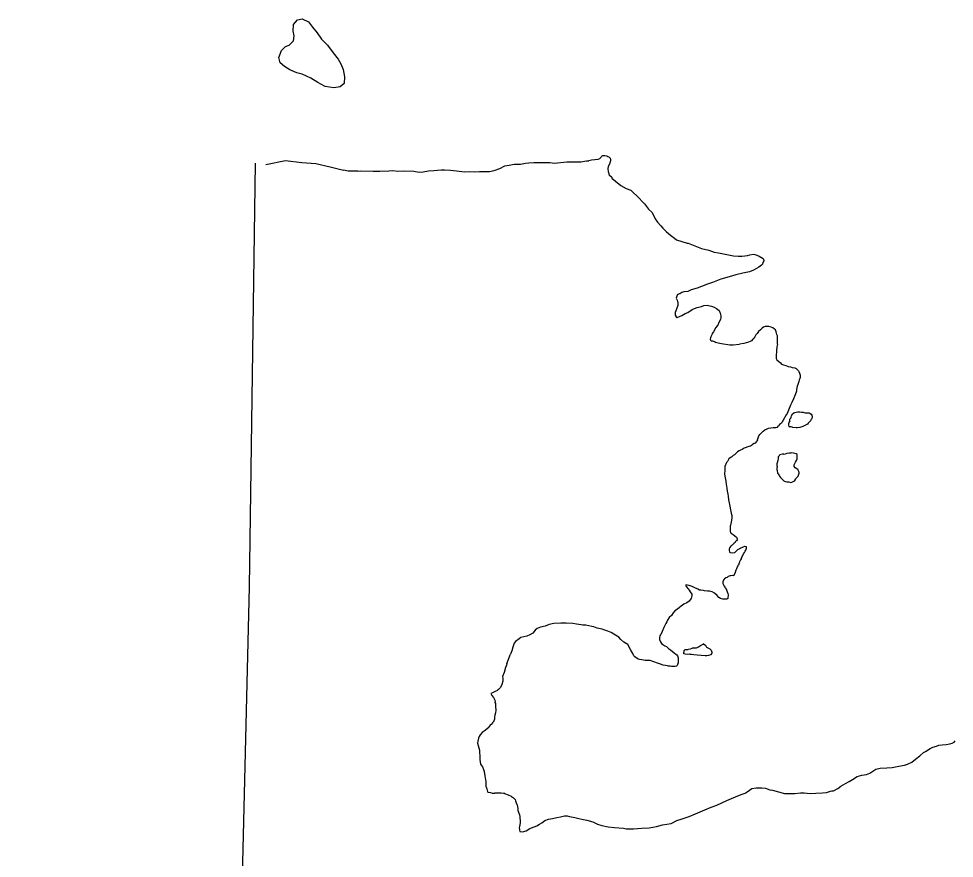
# Model space of a CAD drawing. Extents: x -83719 to 153526, y -11835 to 11446.
# Drawn here: x -4830.8 to -4719.1, y -30.4 to 69.8 of the extents above; entities that cross this region are included whole.
import ezdxf

# ---------------------------------------------------------------- set-up
doc = ezdxf.new("R2010")
doc.units = 0
doc.layers.add('Level 2', color=7, linetype='Continuous')
doc.layers.add('Level 9', color=7, linetype='Continuous')

msp = doc.modelspace()

# ---------------------------------------------------------------- linework, layer by layer
at = {"layer": 'Level 2'}
msp.add_lwpolyline([(-4830.8, -427.26), (-4782.72, -427.08), (-4782.48, -422.71), (-4782.05, -263.98), (-4805.24, -263.39), (-4804.95, -175.8), (-4805.45, -88.55), (-4803.24, 1.99), (-4802.54, 52.52)], dxfattribs=at)
at = {"layer": 'Level 9'}
for points in [[(-4793.94, 66.61), (-4793.27, 65.68), (-4792.66, 64.95), (-4792.36, 64.39), (-4792.06, 63.72), (-4791.92, 62.82), (-4791.95, 62.02), (-4792.44, 61.65), (-4793.18, 61.51), (-4794.21, 61.67), (-4795.11, 62.14), (-4795.95, 62.66), (-4796.95, 63.13), (-4797.62, 63.32), (-4798.42, 63.68), (-4799.09, 64.08), (-4799.59, 64.51), (-4799.76, 65.14), (-4799.43, 65.98), (-4798.97, 66.45), (-4798.5, 66.62), (-4798.01, 67.12), (-4797.94, 67.72), (-4798.05, 68.29), (-4797.99, 69.06), (-4797.52, 69.63), (-4796.96, 69.77), (-4796.22, 69.4), (-4795.75, 68.77), (-4795.18, 68.07), (-4794.64, 67.34)], [(-4794.64, 67.34), (-4793.94, 66.61)], [(-4801.32, 52.39), (-4798.95, 52.84), (-4796.99, 52.61), (-4795.32, 52.49), (-4793.62, 52.1), (-4792.05, 51.71)], [(-4790.34, 51.58), (-4790.04, 51.61), (-4788.48, 51.56), (-4787.71, 51.57), (-4786.61, 51.62), (-4786.15, 51.65), (-4785.55, 51.59), (-4784.71, 51.6), (-4783.65, 51.58), (-4783.01, 51.45), (-4782.51, 51.49), (-4781.88, 51.63), (-4781.25, 51.67), (-4780.38, 51.75), (-4779.98, 51.75), (-4779.25, 51.69), (-4778.55, 51.6), (-4777.58, 51.51), (-4776.95, 51.55), (-4776.42, 51.49), (-4775.79, 51.53), (-4775.25, 51.53), (-4774.62, 51.54), (-4774.05, 51.64), (-4773.36, 51.89), (-4772.76, 52.23), (-4772.26, 52.3), (-4771.66, 52.4), (-4770.9, 52.41), (-4770.3, 52.52), (-4769.9, 52.56), (-4769.33, 52.59), (-4768.57, 52.6), (-4767.4, 52.61), (-4766.84, 52.55), (-4765.37, 52.67), (-4764.67, 52.68), (-4763.71, 52.69), (-4763.04, 52.79), (-4762.75, 52.82)], [(-4761.28, 53.24), (-4761.47, 53.03), (-4761.69, 52.98), (-4762.04, 52.93), (-4762.42, 52.88), (-4762.75, 52.82)], [(-4761.28, 53.24), (-4761.24, 53.32), (-4761.17, 53.39), (-4761.06, 53.44), (-4760.84, 53.44), (-4760.6, 53.41), (-4760.49, 53.34), (-4760.36, 53.28), (-4760.21, 53.12)], [(-4760.21, 53.12), (-4760.18, 52.92), (-4760.18, 52.79), (-4760.27, 52.42), (-4760.44, 52.12), (-4760.5, 51.85), (-4760.43, 51.55), (-4760.33, 51.15), (-4760.02, 50.85), (-4759.99, 50.75), (-4759.55, 50.39), (-4758.91, 49.86), (-4758.31, 49.5), (-4757.74, 49.31), (-4757.41, 49.01), (-4757, 48.62), (-4756.09, 47.69), (-4755.62, 47.06), (-4755.18, 46.66), (-4754.84, 45.9), (-4754.54, 45.5), (-4754.17, 45.07), (-4753.9, 44.78), (-4753.46, 44.35), (-4753.02, 43.92), (-4752.52, 43.59), (-4752.29, 43.39), (-4751.02, 43), (-4750.88, 42.97), (-4749.91, 42.58), (-4749.31, 42.35), (-4748.44, 42.16), (-4747.77, 41.93), (-4747.27, 41.84), (-4746.27, 41.65), (-4745.5, 41.46), (-4744.87, 41.43), (-4744.47, 41.43), (-4744.11, 41.47), (-4743.81, 41.51), (-4743.54, 41.58), (-4743.11, 41.68), (-4742.94, 41.65), (-4742.71, 41.55), (-4742.41, 41.42), (-4741.94, 41.16), (-4741.9, 41.09), (-4741.87, 40.89), (-4741.97, 40.66), (-4742.03, 40.49), (-4742.13, 40.36), (-4742.46, 40.12), (-4742.72, 39.98)], [(-4790.34, 51.58), (-4790.8, 51.57), (-4791.46, 51.59), (-4792.05, 51.71)], [(-4742.72, 39.98), (-4743.09, 39.78), (-4743.59, 39.57), (-4744.35, 39.4), (-4745.22, 39.22), (-4746.01, 38.95), (-4747.01, 38.7), (-4748, 38.29), (-4748.57, 38.09), (-4749.3, 37.81), (-4749.83, 37.61), (-4750.53, 37.4), (-4750.92, 37.23), (-4751.39, 37.16), (-4751.66, 37.09), (-4751.89, 36.95), (-4751.95, 36.92), (-4752.19, 36.82), (-4752.15, 36.82), (-4752.22, 36.78), (-4752.31, 36.41), (-4752.21, 36.18), (-4752.18, 36.02), (-4752.14, 35.95), (-4752.14, 35.68), (-4752.14, 35.55), (-4752.37, 34.91), (-4752.46, 34.71), (-4752.46, 34.68), (-4752.46, 34.41), (-4752.32, 34.18), (-4752.22, 34.11), (-4751.93, 34.22), (-4751.63, 34.35), (-4751.26, 34.59), (-4750.93, 34.73), (-4750.4, 35.07), (-4750.14, 35.17), (-4749.8, 35.31), (-4749.31, 35.44), (-4749.01, 35.55), (-4748.64, 35.58), (-4748.31, 35.52), (-4748.11, 35.46), (-4747.77, 35.36), (-4747.51, 35.2), (-4747.2, 34.96), (-4747.07, 34.63), (-4747, 34.3), (-4746.99, 34.13), (-4747.03, 33.87), (-4747.22, 33.53), (-4747.35, 33.19), (-4747.58, 32.93), (-4747.88, 32.42), (-4748.04, 32.19), (-4748.07, 32.05), (-4748.2, 31.82), (-4748.24, 31.68), (-4748.27, 31.52), (-4748.27, 31.55), (-4748.23, 31.42), (-4748.13, 31.35), (-4747.97, 31.32), (-4747.76, 31.25), (-4747.63, 31.16), (-4747.3, 31.09), (-4746.93, 31), (-4745.93, 30.87), (-4745.53, 30.84), (-4744.76, 30.95)], [(-4740.23, 30.93), (-4740.21, 31.13), (-4740.21, 31.34), (-4740.21, 31.66), (-4740.23, 31.91), (-4740.31, 32.09), (-4740.4, 32.4), (-4740.48, 32.64), (-4740.59, 32.74), (-4740.78, 32.89), (-4740.98, 32.95), (-4741.28, 33.04), (-4741.45, 33.05), (-4741.7, 33.03), (-4741.89, 32.95), (-4742.07, 32.83), (-4742.25, 32.66), (-4742.51, 32.43), (-4742.67, 32.21), (-4742.8, 32.04), (-4742.94, 31.8), (-4743.04, 31.66), (-4743.18, 31.54), (-4743.33, 31.34), (-4743.49, 31.24), (-4743.7, 31.16), (-4743.97, 31.08), (-4744.23, 31.03), (-4744.76, 30.95)], [(-4740.23, 30.93), (-4740.3, 30.63), (-4740.36, 30.16), (-4740.39, 29.46), (-4740.38, 29.23), (-4740.31, 29.06), (-4739.88, 28.7), (-4739.74, 28.53), (-4739.51, 28.47), (-4739.24, 28.4), (-4739.04, 28.31), (-4738.94, 28.27), (-4738.67, 28.21), (-4738.47, 28.15), (-4738.17, 28.12), (-4738.01, 28.02), (-4737.84, 27.89)], [(-4737.53, 27.25), (-4737.53, 26.95), (-4737.66, 26.62), (-4737.69, 26.48), (-4737.82, 26.12), (-4737.88, 25.92), (-4737.95, 25.51), (-4737.98, 25.31), (-4738.11, 24.88), (-4738.3, 24.41), (-4738.53, 23.97), (-4738.69, 23.67), (-4738.82, 23.27), (-4739.08, 22.67), (-4739.18, 22.5), (-4739.57, 21.86), (-4739.64, 21.73), (-4739.77, 21.52), (-4739.97, 21.36), (-4740.1, 21.18)], [(-4737.84, 27.89), (-4737.74, 27.76), (-4737.69, 27.66), (-4737.6, 27.47), (-4737.53, 27.25)], [(-4738.77, 21.77), (-4738.74, 21.97), (-4738.64, 22.1), (-4738.61, 22.24), (-4738.55, 22.37), (-4738.51, 22.44), (-4738.48, 22.57), (-4738.28, 22.74), (-4738.15, 22.78), (-4737.99, 22.81), (-4737.79, 22.85), (-4737.75, 22.85), (-4737.55, 22.85), (-4737.35, 22.82), (-4737.15, 22.82), (-4737.09, 22.79)], [(-4737.09, 22.79), (-4736.92, 22.75), (-4736.67, 22.76), (-4736.46, 22.74), (-4736.36, 22.69), (-4736.2, 22.57), (-4736.14, 22.47), (-4736.1, 22.36), (-4736.08, 22.2)], [(-4738.77, 21.77), (-4738.83, 21.66), (-4738.86, 21.54), (-4738.92, 21.42), (-4738.91, 21.26), (-4738.87, 21.13), (-4738.75, 21.08)], [(-4736.56, 21.51), (-4736.66, 21.4), (-4736.81, 21.29), (-4736.97, 21.22), (-4737.19, 21.13), (-4737.33, 21.07), (-4737.58, 20.98), (-4737.87, 20.94), (-4738, 20.94)], [(-4736.18, 21.99), (-4736.23, 21.92), (-4736.29, 21.8), (-4736.43, 21.64), (-4736.56, 21.51)], [(-4736.08, 22.2), (-4736.15, 22.1), (-4736.18, 21.99)], [(-4742.61, 19.53), (-4742.52, 19.77), (-4742.44, 19.98), (-4742.32, 20.17), (-4742.14, 20.34), (-4741.94, 20.55), (-4741.74, 20.7), (-4741.48, 20.85), (-4741.31, 20.9), (-4741.03, 20.96), (-4740.73, 20.99), (-4740.41, 20.99), (-4740.22, 21.04), (-4740.1, 21.18)], [(-4738, 20.94), (-4738.4, 21), (-4738.47, 21.04), (-4738.6, 21.07), (-4738.7, 21.07), (-4738.75, 21.08)], [(-4742.61, 19.53), (-4742.62, 19.53), (-4742.68, 19.39), (-4742.75, 19.32), (-4742.91, 19.12), (-4743.01, 19.09), (-4743.21, 18.95), (-4743.34, 18.85), (-4743.47, 18.78), (-4743.67, 18.71), (-4744.2, 18.51), (-4744.44, 18.37), (-4744.63, 18.27), (-4744.8, 18.2), (-4745, 18.07), (-4745.1, 18), (-4745.36, 17.73), (-4745.53, 17.66), (-4745.69, 17.49), (-4745.76, 17.46), (-4746.02, 17.25), (-4746.19, 16.92), (-4746.32, 16.82), (-4746.51, 16.35), (-4746.51, 15.91), (-4746.57, 15.41), (-4746.47, 14.98)], [(-4739.47, 17.79), (-4739.27, 17.85), (-4739.07, 17.94), (-4738.84, 17.98), (-4738.6, 17.96)], [(-4739.47, 14.62), (-4739.3, 14.55), (-4739.13, 14.52), (-4738.87, 14.49), (-4738.67, 14.43), (-4738.53, 14.46), (-4738.27, 14.6), (-4738.17, 14.66), (-4738.04, 14.87), (-4738, 14.93), (-4737.77, 15.17), (-4737.68, 15.44), (-4737.64, 15.54), (-4737.65, 15.67), (-4737.71, 15.84), (-4737.75, 15.9), (-4737.78, 15.97), (-4737.92, 16.07), (-4738.12, 16.17), (-4738.25, 16.33), (-4738.25, 16.37), (-4738.22, 16.53), (-4738.19, 16.63), (-4738.09, 16.84), (-4737.96, 17.04), (-4737.9, 17.27), (-4737.9, 17.44), (-4737.9, 17.74), (-4737.9, 17.77), (-4738, 17.84), (-4738.3, 17.93), (-4738.6, 17.96)], [(-4739.47, 17.79), (-4739.63, 17.79), (-4739.97, 17.72), (-4739.96, 17.68), (-4740.13, 17.48), (-4740.16, 17.41), (-4740.16, 17.31), (-4740.19, 17.05), (-4740.26, 16.78), (-4740.29, 16.65), (-4740.29, 16.45), (-4740.28, 16.35), (-4740.32, 16.14), (-4740.31, 15.98), (-4740.28, 15.88), (-4740.21, 15.55), (-4740.14, 15.45), (-4740.04, 15.28), (-4740.04, 15.25), (-4739.97, 15.18)], [(-4746.47, 14.98), (-4746.39, 14.6), (-4746.34, 14.24), (-4746.27, 13.77), (-4746.22, 13.39), (-4746.15, 13.05)], [(-4739.97, 15.18), (-4739.86, 15.04), (-4739.76, 14.92), (-4739.65, 14.77), (-4739.47, 14.62)], [(-4746.15, 13.05), (-4746.11, 12.78), (-4746.07, 12.38)], [(-4746.07, 12.38), (-4746, 12.02), (-4745.91, 11.59), (-4745.83, 11.17), (-4745.75, 10.78), (-4745.69, 10.48)], [(-4745.69, 10.48), (-4745.68, 10.18), (-4745.81, 9.51)], [(-4745.81, 9.51), (-4745.82, 9.35), (-4745.86, 9.22), (-4745.88, 8.99), (-4745.88, 8.78), (-4745.89, 8.61), (-4745.84, 8.44), (-4745.76, 8.38), (-4745.64, 8.29), (-4745.51, 8.21)], [(-4745.51, 8.21), (-4745.33, 8.08), (-4745.13, 7.89), (-4745.03, 7.69), (-4745.02, 7.65), (-4745.12, 7.48), (-4745.16, 7.48), (-4745.26, 7.38), (-4745.29, 7.28), (-4745.42, 7.18), (-4745.52, 7.08), (-4745.55, 7.05), (-4745.65, 6.95), (-4745.72, 6.91)], [(-4745.72, 6.91), (-4745.82, 6.79), (-4745.93, 6.66), (-4745.99, 6.52), (-4745.98, 6.35), (-4745.94, 6.13), (-4745.87, 6.08)], [(-4745.87, 6.08), (-4745.61, 6.04), (-4745.31, 6.08), (-4745.21, 6.18), (-4745.01, 6.38), (-4744.98, 6.42), (-4744.75, 6.52), (-4744.75, 6.55), (-4744.65, 6.59), (-4744.61, 6.62), (-4744.38, 6.72), (-4744.32, 6.76), (-4744.12, 6.83), (-4743.98, 6.8)], [(-4744.54, 5.42), (-4744.44, 5.58), (-4744.35, 5.7), (-4744.27, 5.9), (-4744.18, 6.08), (-4744.07, 6.24), (-4744.02, 6.35), (-4743.97, 6.49), (-4743.94, 6.6), (-4743.94, 6.73), (-4743.98, 6.8)], [(-4745.48, 3.35), (-4745.42, 3.36), (-4745.35, 3.45), (-4745.31, 3.53), (-4745.25, 3.71), (-4745.17, 4.02), (-4745.1, 4.18), (-4745, 4.38), (-4744.89, 4.58)], [(-4744.54, 5.42), (-4744.63, 5.22), (-4744.73, 5.05), (-4744.76, 4.95), (-4744.76, 4.92), (-4744.8, 4.85), (-4744.89, 4.58)], [(-4745.48, 3.35), (-4745.51, 3.34), (-4745.58, 3.34), (-4745.78, 3.31), (-4745.85, 3.31)], [(-4745.85, 3.31), (-4745.88, 3.31), (-4746.01, 3.27), (-4746.11, 3.2), (-4746.24, 3.1), (-4746.41, 3.07), (-4746.58, 2.9), (-4746.57, 2.86), (-4746.67, 2.76), (-4746.74, 2.56), (-4746.74, 2.43), (-4746.77, 2.39), (-4746.67, 2.2), (-4746.6, 2.06), (-4746.53, 1.93), (-4746.46, 1.86), (-4746.36, 1.7), (-4746.33, 1.66), (-4746.32, 1.61)], [(-4746.28, 0.5), (-4746.38, 0.5), (-4746.48, 0.5), (-4746.65, 0.49), (-4746.75, 0.49), (-4747.02, 0.59), (-4747.22, 0.72), (-4747.45, 0.95), (-4747.76, 1.22), (-4748.03, 1.38), (-4748.33, 1.48), (-4748.59, 1.47), (-4748.93, 1.5), (-4749.06, 1.54), (-4749.36, 1.57), (-4749.53, 1.57), (-4749.73, 1.7), (-4749.89, 1.8), (-4750, 1.83), (-4750.16, 1.89), (-4750.4, 2.02), (-4750.76, 2.12), (-4751.16, 2.22), (-4751.16, 2.08), (-4751.1, 1.98), (-4751.03, 1.95), (-4750.96, 1.82), (-4750.89, 1.75), (-4750.76, 1.59), (-4750.66, 1.39), (-4750.45, 1.12), (-4750.45, 0.99), (-4750.45, 0.89), (-4750.55, 0.59), (-4750.58, 0.55), (-4750.78, 0.25), (-4750.88, 0.18), (-4751.04, 0.08), (-4751.41, -0.09), (-4751.74, -0.33), (-4751.94, -0.5), (-4752.17, -0.7), (-4752.5, -0.9), (-4752.7, -1.14), (-4752.89, -1.44), (-4753.16, -1.68), (-4753.35, -1.98), (-4753.45, -2.18), (-4753.55, -2.41), (-4753.78, -2.88), (-4754.01, -3.35), (-4754.17, -3.69), (-4754.2, -3.76), (-4754.27, -3.86), (-4754.3, -4.09), (-4754.33, -4.29), (-4754.33, -4.32), (-4754.19, -4.59), (-4754.06, -4.79), (-4753.92, -4.92), (-4753.66, -5.05), (-4753.49, -5.15), (-4753.22, -5.38), (-4753.02, -5.55), (-4752.58, -5.88), (-4752.35, -6.07), (-4752.25, -6.14), (-4752.18, -6.27), (-4752.07, -6.5), (-4752.07, -6.57)], [(-4746.32, 1.61), (-4746.26, 1.51), (-4746.24, 1.37), (-4746.16, 1.19), (-4746.11, 1.04), (-4746.12, 0.93), (-4746.15, 0.7), (-4746.15, 0.6), (-4746.22, 0.53), (-4746.28, 0.5)], [(-4752.07, -6.57), (-4752.07, -6.8), (-4752.07, -6.87), (-4752.07, -6.97), (-4752.1, -7.04), (-4752.1, -7.14), (-4752.13, -7.17), (-4752.2, -7.41), (-4752.3, -7.47), (-4752.46, -7.54), (-4752.9, -7.51), (-4753.06, -7.48), (-4753.23, -7.48), (-4753.36, -7.45), (-4753.6, -7.42), (-4753.86, -7.36), (-4754.2, -7.26), (-4754.57, -7.13), (-4754.97, -6.97), (-4755.44, -6.81), (-4755.74, -6.81), (-4756.04, -6.81), (-4756.44, -6.75), (-4756.7, -6.69), (-4756.87, -6.65), (-4757.27, -6.36), (-4757.37, -6.26), (-4757.51, -5.96), (-4757.75, -5.56), (-4758.09, -4.9), (-4758.56, -4.63), (-4758.93, -4.3), (-4759.16, -4.01), (-4759.77, -3.65), (-4760.07, -3.48), (-4760.5, -3.32), (-4760.94, -3.16), (-4761.14, -3.09), (-4761.74, -2.97), (-4762.17, -2.8), (-4762.41, -2.74), (-4763.11, -2.61), (-4763.47, -2.58), (-4763.67, -2.55), (-4764.21, -2.46), (-4764.64, -2.39), (-4765.47, -2.34), (-4766.11, -2.34), (-4766.91, -2.38), (-4767.5, -2.52), (-4767.97, -2.7), (-4768.5, -2.83), (-4768.93, -3.01), (-4769.16, -3.21), (-4769.43, -3.54), (-4769.79, -3.75), (-4770.15, -3.92), (-4770.52, -3.99), (-4770.85, -4.06), (-4771.08, -4.23), (-4771.51, -4.53), (-4771.68, -4.74), (-4771.81, -5.2), (-4771.94, -5.64), (-4772.1, -6.04)], [(-4749.82, -6.18), (-4750.21, -6.12), (-4750.48, -6.09), (-4750.55, -6.09), (-4750.65, -6.09), (-4750.78, -6.06), (-4751.01, -6.09), (-4751.25, -6.06), (-4751.41, -6), (-4751.42, -5.86), (-4751.42, -5.83), (-4751.38, -5.76), (-4751.35, -5.63), (-4751.25, -5.49), (-4750.89, -5.49)], [(-4750.28, -5.31), (-4750.44, -5.39), (-4750.66, -5.45), (-4750.89, -5.49)], [(-4750.28, -5.31), (-4749.89, -5.28), (-4749.66, -5.18), (-4749.43, -5.01), (-4749.03, -4.84), (-4749.06, -4.84), (-4748.89, -4.94), (-4748.83, -5), (-4748.69, -5.2), (-4748.46, -5.33), (-4748.29, -5.4), (-4748.15, -5.56), (-4748.08, -5.8), (-4748.08, -5.93), (-4748.18, -6.1)], [(-4772.52, -7.18), (-4772.1, -6.04)], [(-4748.85, -6.27), (-4749.82, -6.18)], [(-4748.18, -6.1), (-4748.18, -6.13), (-4748.48, -6.23), (-4748.65, -6.27), (-4748.71, -6.27), (-4748.85, -6.27)], [(-4772.52, -7.18), (-4772.58, -7.35), (-4772.71, -7.65), (-4772.84, -8.25), (-4773.04, -8.72), (-4773, -8.95), (-4773.03, -9.12), (-4773.03, -9.29), (-4773.13, -9.69), (-4773.19, -9.79), (-4773.32, -10.06), (-4773.49, -10.23), (-4773.52, -10.26), (-4773.65, -10.36), (-4773.66, -10.37)], [(-4773.66, -10.37), (-4773.94, -10.51), (-4774.24, -10.67), (-4774.44, -10.74), (-4774.34, -10.97), (-4774.11, -11.24), (-4773.94, -11.63), (-4773.96, -11.82)], [(-4773.96, -11.82), (-4773.9, -11.93), (-4773.9, -12.3), (-4773.83, -12.73), (-4773.89, -13.04), (-4773.96, -13.34), (-4773.99, -13.57)], [(-4773.99, -13.57), (-4774.02, -13.84), (-4774.05, -13.9), (-4774.11, -14.11), (-4774.15, -14.14), (-4774.21, -14.21), (-4774.41, -14.44), (-4774.54, -14.54), (-4774.77, -14.85), (-4774.81, -14.88), (-4775.14, -15.15), (-4775.5, -15.42), (-4775.7, -15.66), (-4775.83, -15.89), (-4775.93, -16.09), (-4775.99, -16.43), (-4776.02, -16.66), (-4775.81, -17.49), (-4775.81, -17.79), (-4775.74, -18.19), (-4775.77, -18.63), (-4775.66, -19.16), (-4775.46, -19.49), (-4775.32, -19.83), (-4775.25, -20.06), (-4775.18, -20.59), (-4775.08, -21.06), (-4775.04, -21.26), (-4775.04, -21.52), (-4775.03, -21.79), (-4774.93, -22.12), (-4774.9, -22.29), (-4774.83, -22.46), (-4774.79, -22.52), (-4774.49, -22.55), (-4774.29, -22.62), (-4773.96, -22.62), (-4773.96, -22.58), (-4773.79, -22.61), (-4773.63, -22.61), (-4773.23, -22.61), (-4772.93, -22.64), (-4772.91, -22.64)], [(-4754.67, -26.62), (-4753.97, -26.42), (-4752.94, -26.27), (-4752.24, -25.9), (-4751.61, -25.72), (-4751.25, -25.59), (-4750.78, -25.41), (-4750.02, -25.11), (-4749.46, -24.87), (-4748.92, -24.63), (-4748.13, -24.32), (-4747.46, -24.08), (-4746.87, -23.81), (-4746.27, -23.5), (-4745.71, -23.26), (-4745.24, -23.06), (-4744.55, -22.81), (-4744.08, -22.64), (-4743.85, -22.47), (-4743.29, -22.07), (-4742.79, -22), (-4742.09, -22.02), (-4741.66, -22.05), (-4741.15, -22.25), (-4740.82, -22.28), (-4739.39, -22.66), (-4738.69, -22.69), (-4738.15, -22.68), (-4737.49, -22.61), (-4737.05, -22.6), (-4736.32, -22.66), (-4735.65, -22.62), (-4734.86, -22.58), (-4734.39, -22.54), (-4733.89, -22.4), (-4733.76, -22.37), (-4733.53, -22.37), (-4733.03, -22.1), (-4732.67, -21.79), (-4732.1, -21.49), (-4731.67, -21.25), (-4731.27, -21.01), (-4730.71, -20.67), (-4730.18, -20.5), (-4729.62, -20.43), (-4729.22, -20.25), (-4728.72, -19.95), (-4728.49, -19.78), (-4727.99, -19.67), (-4727.16, -19.63), (-4726.56, -19.56), (-4725.76, -19.42), (-4725.06, -19.28), (-4724.7, -19.17), (-4724.2, -18.93), (-4723.74, -18.6), (-4723.24, -18.19), (-4722.81, -17.79), (-4722.55, -17.65), (-4722.02, -17.31), (-4721.69, -17.14), (-4721.26, -17.04), (-4720.99, -16.93), (-4720.56, -16.89), (-4720.09, -16.82), (-4719.66, -16.75), (-4719.36, -16.68), (-4719.13, -16.55), (-4719.03, -16.38)], [(-4771.99, -23.03), (-4772.34, -22.87), (-4772.77, -22.73), (-4772.91, -22.64)], [(-4771.99, -23.03), (-4771.76, -23.19), (-4771.55, -23.39), (-4771.49, -23.56), (-4771.42, -23.79), (-4771.31, -24.06), (-4771.28, -24.22), (-4771.21, -24.52), (-4771.21, -24.69), (-4771.04, -25.22), (-4771.04, -25.26), (-4771, -25.35), (-4771, -25.62), (-4770.96, -25.89), (-4770.96, -26.12), (-4770.99, -26.42), (-4771.02, -26.62), (-4771.05, -26.76), (-4771.02, -26.96), (-4771.02, -27.06), (-4770.98, -27.22), (-4770.62, -27.25), (-4770.38, -27.18), (-4770.22, -27.12), (-4769.79, -26.84), (-4769.59, -26.78), (-4769.26, -26.64), (-4768.96, -26.54), (-4768.63, -26.33), (-4768.36, -26.16), (-4768, -25.92), (-4767.57, -25.75), (-4767.1, -25.65), (-4766.57, -25.54), (-4766.14, -25.47), (-4765.67, -25.33), (-4765.34, -25.36), (-4765.04, -25.43), (-4764.4, -25.55), (-4763.94, -25.65), (-4763.6, -25.75), (-4762.97, -25.87), (-4762.27, -26.07), (-4761.7, -26.33), (-4761.2, -26.49), (-4760.46, -26.65), (-4759.7, -26.74), (-4758.6, -26.83), (-4758.29, -26.89), (-4757.4, -26.88), (-4756.46, -26.81), (-4755.53, -26.77), (-4754.67, -26.62)]]:
    msp.add_lwpolyline(points, dxfattribs=at)

doc.saveas('drawing.dxf')
